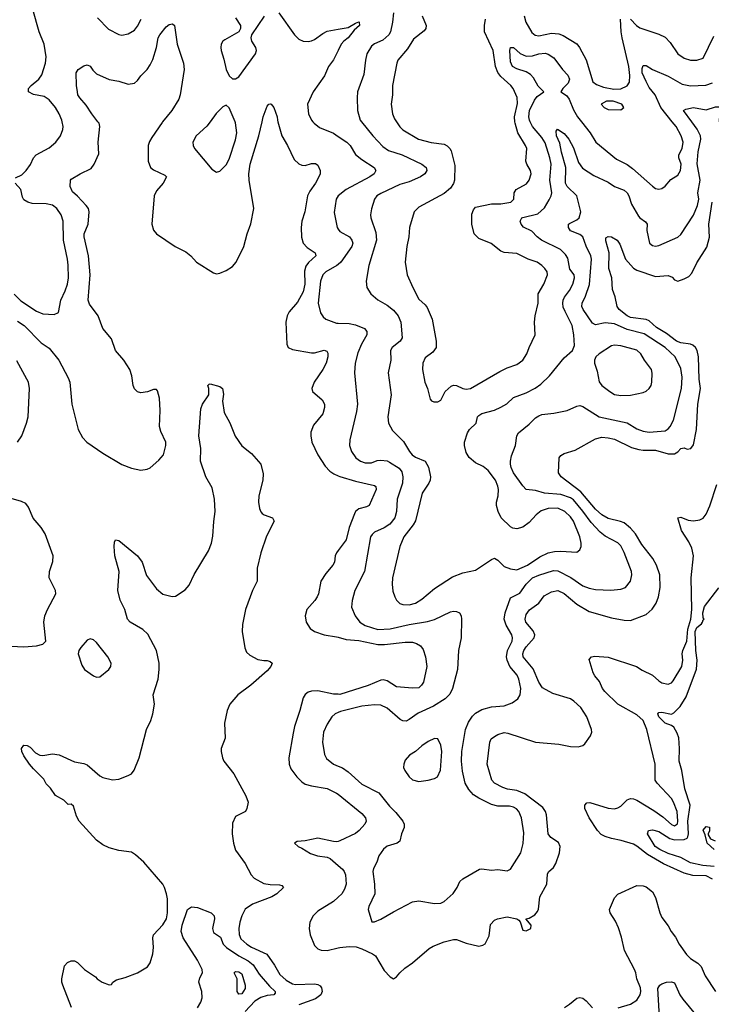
# Model space of a CAD drawing. Header units: inches. Extents: x 2001573 to 2220545, y 644482 to 846830.
# Tile 395 of 656: x 2077983 to 2082362, y 774410 to 780646. Entities that reach past the tile are written whole.
import ezdxf

# ---------------------------------------------------------------- set-up
doc = ezdxf.new("R2010")
doc.units = ezdxf.units.IN
doc.header["$MEASUREMENT"] = 0
for name, color, linetype in [('C0777', 7, 'Continuous'), ('C0778', 7, 'Continuous'), ('C0787', 7, 'Continuous'), ('C0788', 7, 'Continuous')]:
    doc.layers.add(name, color=color, linetype=linetype)

msp = doc.modelspace()

# ---------------------------------------------------------------- linework, layer by layer
at = {"layer": 'C0777', "color": 5}
for points, elevation in [([(2077956.6, 779643.4), (2077996.3, 779663.7), (2078025.1, 779690), (2078050.7, 779729.3), (2078069.7, 779770), (2078088.2, 779790), (2078170, 779834.7), (2078211.1, 779870), (2078240.5, 779910), (2078256.3, 779950), (2078257.4, 779970), (2078251.7, 780000)], 440), ([(2077970, 778736.5), (2078011.4, 778710), (2078118.5, 778598.5), (2078170, 778564.9), (2078231.4, 778490), (2078290, 778378.4), (2078300.2, 778350), (2078313, 778210), (2078353, 778050), (2078380.3, 778000.3), (2078408.9, 777970), (2078510, 777899.7), (2078630, 777829.2), (2078690, 777804.9), (2078750, 777793.7), (2078790, 777799.3), (2078810, 777807.3), (2078864.9, 777855.1), (2078893, 777890), (2078907.4, 777950), (2078907.6, 777970), (2078877.6, 778037.6), (2078868.9, 778070), (2078872.3, 778170), (2078868.6, 778248.6), (2078855.8, 778295.8), (2078850, 778303.7), (2078830, 778304.2), (2078791.9, 778288.1), (2078750, 778283.1), (2078729.2, 778289.2), (2078710, 778308), (2078701.6, 778330), (2078692.6, 778390), (2078681.3, 778430), (2078643.2, 778490), (2078590.7, 778550), (2078563.8, 778623.8), (2078510.5, 778690.5), (2078479.2, 778770), (2078425, 778845), (2078416.2, 778870), (2078429.4, 779030), (2078417.8, 779150), (2078391.2, 779270), (2078390.6, 779290), (2078415.8, 779350), (2078423.5, 779430), (2078419.3, 779450), (2078403.1, 779470), (2078350, 779527.6), (2078316.6, 779556.6), (2078303.6, 779590), (2078305.1, 779630), (2078310, 779636.3), (2078365.1, 779670), (2078435.6, 779704.4), (2078454.4, 779730), (2078484.2, 779795.8), (2078481, 779870), (2078489.8, 779969.8), (2078485.7, 779990), (2078478.1, 780000)], 420), ([(2078888.1, 780000), (2078884.4, 779995.6), (2078820, 779900), (2078805, 779875), (2078797.1, 779850), (2078797.1, 779750), (2078810.8, 779710.8), (2078830, 779694), (2078901.1, 779661.1), (2078912.2, 779650), (2078892.3, 779610), (2078850, 779562), (2078835, 779530), (2078818.9, 779350), (2078830, 779312.7), (2078850, 779290.3), (2078967.7, 779210), (2079035.3, 779175.3), (2079066, 779150), (2079102, 779110), (2079210, 779041.6), (2079230, 779037.1), (2079250, 779040.4), (2079290, 779058.4), (2079330, 779083.7), (2079352.9, 779110), (2079401.5, 779210), (2079423.4, 779290), (2079446.9, 779353.1), (2079466.7, 779450), (2079435.2, 779630), (2079434.6, 779670), (2079442.5, 779730), (2079496.3, 779910), (2079517.6, 780000)], 420), ([(2079189.6, 780000), (2079168.8, 779971.2), (2079100.7, 779910), (2079078.8, 779870), (2079080.7, 779850), (2079090.5, 779830), (2079199.8, 779699.8), (2079230, 779681), (2079250, 779686), (2079290, 779726.8), (2079310, 779762.8), (2079350, 779884.9), (2079357.5, 779930), (2079350, 779992.7), (2079346.9, 780000)], 440), ([(2079617.8, 780000), (2079643.5, 779910), (2079679.1, 779850), (2079720.2, 779760.2), (2079750, 779733), (2079770, 779723.8), (2079790, 779723), (2079830, 779735.5), (2079855.2, 779735.2), (2079870, 779724.7), (2079884.9, 779690), (2079886.4, 779670), (2079877, 779650), (2079855.5, 779610), (2079819.7, 779560.3), (2079805.3, 779530), (2079788.5, 779430), (2079769.5, 779370), (2079765.6, 779330), (2079768.4, 779268.4), (2079778.5, 779230), (2079802.7, 779202.7), (2079853.4, 779170), (2079857.4, 779150), (2079811.8, 779108.2), (2079794.7, 779085.3), (2079786.9, 779053.1), (2079789.3, 778970), (2079777.3, 778922.7), (2079742.9, 778857.1), (2079690, 778796.2), (2079676.6, 778770), (2079669, 778730), (2079675.3, 778590), (2079683.8, 778570), (2079710, 778557), (2079830, 778535.5), (2079850, 778536.2), (2079910, 778553.6), (2079927.5, 778547.5), (2079933.4, 778533.4), (2079933.9, 778510), (2079924, 778470), (2079903, 778430), (2079847.9, 778350), (2079833.4, 778310), (2079838, 778290), (2079898.1, 778238.1), (2079913.2, 778210), (2079914.2, 778190), (2079902.8, 778150), (2079842.9, 778077.1), (2079826.5, 778033.5), (2079825.6, 778010), (2079833.7, 777970), (2079870.2, 777890), (2079917.6, 777817.6), (2079947.1, 777787.1), (2079971.6, 777770), (2080000, 777757.9)], 420), ([(2079838.7, 780000), (2079847, 779990), (2079882.5, 779962.5), (2079970, 779926.4), (2080000, 779906.5)], 440), ([(2077947.2, 778907.2), (2077990, 778865.8), (2078090, 778799.1), (2078130, 778782.7), (2078200.5, 778779.5), (2078229.6, 778790.4), (2078243.5, 778870), (2078271.7, 778928.3), (2078286, 778970), (2078291.7, 779010), (2078290.5, 779090.5), (2078286.1, 779130), (2078260.2, 779250), (2078257.7, 779370), (2078245, 779410), (2078219.3, 779450), (2078190.4, 779470.4), (2078150, 779478.9), (2078062.6, 779482.6), (2078034.5, 779490), (2078010, 779505.7), (2078001.6, 779521.6), (2077991, 779570), (2077953.7, 779610)], 440), ([(2080000, 779530.3), (2079999.6, 779530), (2079986.9, 779510), (2079975.3, 779424.7), (2079992.7, 779330), (2080000, 779319.1)], 440), ([(2080000, 779096.4), (2079991, 779089), (2079922, 779050), (2079903.2, 779030), (2079888.3, 778990), (2079874, 778850), (2079888.6, 778788.6), (2079903.8, 778763.8), (2079921.3, 778750), (2079990, 778724.3), (2080000, 778724)], 440), ([(2077970, 777971), (2077997.3, 778010), (2078026.6, 778090), (2078035.8, 778130), (2078045.9, 778310), (2078038.4, 778350), (2078028.7, 778370), (2077964.6, 778484.6)], 420), ([(2078310.5, 774390), (2078255.2, 774530), (2078249, 774550), (2078249.1, 774570), (2078267.5, 774652.5), (2078286.2, 774673.8), (2078310, 774686), (2078330, 774685.5), (2078350, 774674.9), (2078394.4, 774630), (2078463.9, 774583.9), (2078474, 774570), (2078505.5, 774550), (2078550, 774534), (2078564, 774536), (2078573.2, 774550), (2078595.1, 774564.9), (2078650, 774579.6), (2078730, 774608.8), (2078792.5, 774647.5), (2078810, 774671.3), (2078825.1, 774730), (2078829.7, 774770.3), (2078827.1, 774830), (2078831.3, 774848.7), (2078890, 774913), (2078912.8, 774950), (2078918.2, 774990), (2078918, 775078), (2078913.3, 775110), (2078899.8, 775150), (2078890, 775171.1), (2078769.7, 775310), (2078716.6, 775356.6), (2078690, 775372.3), (2078610, 775383.7), (2078550, 775401.4), (2078510, 775418.8), (2078469, 775449), (2078359.2, 775570), (2078342.2, 775602.2), (2078323.7, 775663.7), (2078310, 775677.6), (2078290, 775676.2), (2078263.3, 775703.3), (2078210, 775731.3), (2078177.7, 775777.7), (2078150, 775806.9), (2078136, 775836), (2078070, 775900.5), (2078046, 775930), (2078010, 775982.7), (2077996.9, 776010), (2077993.6, 776030), (2078009.8, 776050.2), (2078030, 776048.4), (2078050, 776038), (2078083.4, 776003.4), (2078110, 775988.2), (2078130, 775985.3), (2078190, 775995.6), (2078234, 775990), (2078330, 775946), (2078390, 775935.6), (2078410, 775925.5), (2078490, 775856.9), (2078510, 775847.1), (2078570, 775832.4), (2078610, 775835.2), (2078670, 775858), (2078690.8, 775869.2), (2078707.9, 775892.1), (2078740.2, 775970), (2078786.9, 776150), (2078813.2, 776206.8), (2078825.4, 776250), (2078836.2, 776310), (2078829.2, 776370), (2078860.4, 776470), (2078866.9, 776530), (2078866, 776570), (2078849.4, 776650), (2078794.3, 776754.3), (2078763.6, 776783.6), (2078682.4, 776830), (2078665.6, 776850), (2078648, 776910), (2078618.3, 776970), (2078605.1, 777030), (2078613.3, 777150), (2078585.8, 777250), (2078580.5, 777310), (2078583.9, 777336.1), (2078590, 777350.7), (2078610, 777346.8), (2078730, 777250.3), (2078758, 777210), (2078785.3, 777125.3), (2078850, 777040.8), (2078890, 777008.4), (2078948.4, 776991.6), (2078970, 776994), (2079030, 777034.7), (2079056.2, 777063.8), (2079087.5, 777132.5), (2079179, 777281), (2079197.4, 777330), (2079206, 777374), (2079211.6, 777468.4), (2079220.6, 777530), (2079216.7, 777610), (2079201, 777681), (2079162.1, 777750), (2079127.2, 777850), (2079129.2, 777929.2), (2079117.4, 778010), (2079130, 778182), (2079139.6, 778210), (2079180.9, 778270), (2079180.9, 778310), (2079175.3, 778330), (2079182.7, 778337.3), (2079190, 778338.8), (2079250, 778322), (2079266.8, 778310), (2079273.4, 778273.4), (2079268.2, 778230), (2079277.3, 778157.3), (2079313.4, 778093.4), (2079348.2, 778008.2), (2079390, 777947.7), (2079450, 777898.4), (2079510.2, 777830), (2079525.3, 777770), (2079521.7, 777730), (2079496.5, 777630), (2079495.6, 777590), (2079502, 777550), (2079509.5, 777529.5), (2079518.8, 777518.8), (2079530.2, 777510.2), (2079583, 777490), (2079594.4, 777470), (2079545.1, 777374.9), (2079510.2, 777270), (2079487.5, 777172.5), (2079486.2, 777090), (2079457.3, 777030), (2079413.7, 776910), (2079394.4, 776814.4), (2079391.7, 776771.7), (2079407.7, 776667.7), (2079419.4, 776639.4), (2079441.2, 776621.2), (2079490, 776593.2), (2079530, 776586.2), (2079550, 776587.6), (2079570, 776581.3), (2079581.3, 776570), (2079573.1, 776550), (2079550, 776522.6), (2079446.7, 776430), (2079364, 776370), (2079313.8, 776310), (2079297.3, 776270), (2079280.7, 776190), (2079284.9, 776095.1), (2079259.5, 776030), (2079258.7, 776010), (2079267, 775970), (2079276.4, 775950), (2079338.3, 775870), (2079414.9, 775730), (2079430.3, 775690), (2079422, 775650), (2079412.2, 775630), (2079350, 775599.6), (2079330, 775557.2), (2079328.7, 775490), (2079337.1, 775430), (2079350, 775385.3), (2079410, 775302.3), (2079448.1, 775230), (2079468.2, 775208.2), (2079530, 775174.6), (2079570, 775167.5), (2079627.3, 775167.3), (2079642.9, 775162.9), (2079653.7, 775150), (2079611, 775110), (2079580.7, 775090), (2079456.9, 775043.1), (2079410, 775012), (2079389, 774971), (2079376.4, 774930), (2079370.6, 774890), (2079372.1, 774852.1), (2079384.4, 774824.4), (2079422, 774790), (2079450, 774772.5), (2079547.1, 774727.1), (2079596.7, 774656.7), (2079630, 774598), (2079670, 774561.5), (2079710, 774540.1), (2079730, 774535.7), (2079850, 774538.9), (2079870, 774534.8), (2079886.2, 774526.2), (2079894.7, 774514.7), (2079899.1, 774490), (2079889.2, 774470), (2079855.7, 774444.3), (2079750, 774407.2)], 380), ([(2077930, 776678.7), (2078010, 776673.7), (2078090, 776679.1), (2078128.7, 776690), (2078148.7, 776710), (2078136.3, 776830), (2078142.6, 776870), (2078158.3, 776910), (2078211.6, 777010), (2078209.6, 777030), (2078169.8, 777110), (2078172, 777150), (2078193.6, 777213.6), (2078195.1, 777250), (2078144.1, 777390), (2078118.5, 777430), (2078068.8, 777488.8), (2078038.5, 777558.5), (2078021.1, 777581.1), (2077995.2, 777595.2), (2077930, 777613.6)], 420), ([(2080000, 777284.4), (2079989.2, 777270), (2079981.2, 777250), (2079976.1, 777210), (2079966.3, 777190), (2079920.8, 777139.2), (2079890.2, 777090), (2079875, 777010), (2079867.1, 776990), (2079852.7, 776967.3), (2079801.3, 776910), (2079791.3, 776870), (2079797.3, 776830), (2079821.7, 776790), (2079850.5, 776770), (2079910.6, 776750), (2079990, 776737.5), (2080000, 776734.8)], 420), ([(2080000, 776373), (2079970, 776373.6), (2079870, 776395), (2079830, 776392.7), (2079810, 776385.8), (2079790, 776372.1), (2079777.2, 776350), (2079756.3, 776270), (2079722.2, 776170), (2079713.7, 776126.3), (2079688.1, 775970), (2079689.2, 775930), (2079700.6, 775900.6), (2079738.2, 775850), (2079770, 775818.4), (2079790, 775805), (2079830, 775792.8), (2079930, 775776.8), (2079990, 775747.8), (2080000, 775739.7)], 420), ([(2080000, 776258.1), (2079981.3, 776250), (2079960.3, 776230), (2079930, 776183.7), (2079907.3, 776132.7), (2079900.8, 776070), (2079912.4, 775992.4), (2079926.6, 775966.6), (2079970, 775931.4), (2080000, 775918.4)], 440), ([(2080000, 775441.7), (2079990, 775439), (2079970, 775439.8), (2079870, 775461.2), (2079790, 775445.1), (2079739.8, 775440.2), (2079724, 775430), (2079746, 775410), (2079770, 775399.5), (2079824.2, 775364.2), (2079869.6, 775349.6), (2079930, 775342.3), (2079950, 775332.9), (2080000, 775289.1)], 420), ([(2080000, 775088.7), (2079970, 775061), (2079870, 774999.8), (2079841.8, 774970), (2079821.2, 774930), (2079815.2, 774890), (2079823.2, 774850), (2079850, 774783), (2079870, 774760.2), (2079891.8, 774751.8), (2079930, 774750.1), (2080000, 774766.7)], 420), ([(2079110, 774387.1), (2079130, 774423.1), (2079138, 774450), (2079135.8, 774490), (2079117.7, 774550), (2079123.1, 774576.9), (2079140.5, 774610), (2079138, 774630), (2079109.9, 774690), (2079017.6, 774830), (2079006.1, 774870), (2079011.7, 774910), (2079046.6, 775010), (2079070, 775027.3), (2079110, 775023.5), (2079195.6, 774990), (2079214.6, 774970), (2079216.9, 774950), (2079203.5, 774890), (2079210, 774864.7), (2079254.1, 774834.1), (2079271.3, 774790), (2079291.6, 774770), (2079370, 774716), (2079430, 774685), (2079460.7, 774660.7), (2079500.2, 774600.2), (2079564.6, 774524.6), (2079601.7, 774490), (2079599.9, 774480.1), (2079591.3, 774470), (2079550, 774464.7), (2079510, 774452.3), (2079471.8, 774430), (2079410, 774364.2)], 360)]:
    msp.add_lwpolyline(points, dxfattribs=dict(at, elevation=elevation))
for points, elevation in [([(2078430, 776724.8), (2078410, 776715.8), (2078370.3, 776670), (2078357.1, 776650), (2078353, 776630), (2078377.3, 776557.3), (2078393.4, 776530), (2078450.3, 776490.3), (2078470, 776482), (2078490, 776483), (2078548.3, 776530), (2078559.3, 776550), (2078561.8, 776570), (2078540.3, 776610), (2078470, 776700.9), (2078450, 776718.2)], 420), ([(2079370, 774474), (2079361, 774490), (2079360.5, 774570), (2079341.2, 774610), (2079350, 774617.3), (2079370, 774614.9), (2079390, 774602.8), (2079410, 774530.8), (2079411, 774510), (2079390, 774475.1)], 340)]:
    msp.add_lwpolyline(points, close=True, dxfattribs=dict(at, elevation=elevation))
at = {"layer": 'C0778', "color": 5}
for points, elevation in [([(2078251.7, 780000), (2078249.8, 780010), (2078234, 780050), (2078209.1, 780090), (2078170, 780139), (2078138.6, 780158.6), (2078070, 780172.7), (2078038.7, 780190), (2078039.1, 780210), (2078056.4, 780230), (2078105.3, 780270), (2078123.3, 780296.7), (2078147.5, 780370), (2078151.6, 780410), (2078138.4, 780490), (2078106.6, 780570), (2078066, 780710)], 440), ([(2079350, 780658), (2079380.5, 780610), (2079382, 780590), (2079371, 780570), (2079281.6, 780518.4), (2079270, 780509.4), (2079258.7, 780490), (2079255.8, 780470), (2079259.5, 780450), (2079276.7, 780396.7), (2079290, 780331.3), (2079310, 780291), (2079330, 780271), (2079350, 780270.8), (2079370, 780284), (2079476.9, 780430), (2079483.6, 780450), (2079477.6, 780470), (2079454, 780510), (2079449.3, 780530.7), (2079452.7, 780550), (2079532.4, 780667.6)], 440), ([(2079623.6, 780690), (2079724, 780550), (2079750, 780522.4), (2079778.8, 780510), (2079810, 780506.8), (2079830, 780511), (2079850, 780519.8), (2079901.8, 780558.2), (2079930, 780573.5), (2080000, 780586)], 440), ([(2078478.1, 780000), (2078439.8, 780050), (2078404.9, 780104.9), (2078362.9, 780150), (2078351.6, 780170), (2078348.1, 780188.1), (2078342.4, 780230), (2078341.3, 780310), (2078353, 780330), (2078390, 780354.4), (2078410, 780359.7), (2078430, 780351.5), (2078446.2, 780326.2), (2078470, 780302.3), (2078550, 780267.7), (2078610, 780256.9), (2078670, 780237), (2078710, 780243.7), (2078730, 780260.5), (2078749.8, 780290.2), (2078790, 780330.3), (2078810, 780359.3), (2078825.6, 780394.4), (2078848.3, 780470), (2078860.3, 780530), (2078870, 780550.3), (2078910, 780601.6), (2078930, 780615.5), (2078950, 780619.1), (2078962.8, 780610), (2078980.3, 780490), (2079021.3, 780370), (2079024.9, 780330), (2078999.1, 780170), (2078990, 780142), (2078945.7, 780070), (2078888.1, 780000)], 420), ([(2078476.7, 780656.7), (2078545.3, 780585.3), (2078610, 780552.4), (2078630, 780548.5), (2078670, 780557.1), (2078710, 780580.4), (2078730, 780606), (2078752.1, 780650)], 440), ([(2080000, 780451.5), (2079969.2, 780390.8), (2079938.4, 780350), (2079912.2, 780290), (2079840.9, 780190), (2079805.2, 780110), (2079811.8, 780050), (2079830.2, 780010.2), (2079838.7, 780000)], 440), ([(2079346.9, 780000), (2079310, 780088.7), (2079290, 780104), (2079270, 780093.2), (2079227.5, 780052.5), (2079189.6, 780000)], 440), ([(2079517.6, 780000), (2079524.7, 780030), (2079550, 780098.8), (2079561.2, 780110), (2079570, 780113.7), (2079576.3, 780110), (2079592.9, 780090), (2079613.1, 780030), (2079614.9, 780010), (2079617.8, 780000)], 420)]:
    msp.add_lwpolyline(points, dxfattribs=dict(at, elevation=elevation))
at = {"layer": 'C0787', "color": 5}
for points, elevation in [([(2080000, 775918.4), (2080026.7, 775906.7), (2080062.7, 775882.7), (2080150, 775804.9), (2080256.5, 775750), (2080324.8, 775664.8), (2080365.5, 775625.5), (2080408.9, 775570), (2080417.7, 775550), (2080417.7, 775530), (2080400.2, 775490), (2080390, 775443.7), (2080374, 775430), (2080310, 775412.1), (2080287.7, 775392.3), (2080257.4, 775350), (2080244.2, 775310), (2080224.2, 775270), (2080219.6, 775250), (2080230.3, 775169.7), (2080232.2, 775110), (2080193.4, 775030), (2080190.6, 775010), (2080212, 774932), (2080230, 774931.3), (2080270, 774948), (2080350, 774996.3), (2080470, 775059.5), (2080510, 775065.7), (2080610, 775048.7), (2080650, 775050.4), (2080670, 775060.5), (2080728, 775112), (2080752.6, 775150), (2080770, 775187.7), (2080790, 775203.8), (2080894.8, 775265.2), (2080910, 775267.7), (2080970, 775259.1), (2081010, 775262.8), (2081070, 775254), (2081090, 775266), (2081155.6, 775370), (2081171.1, 775428.9), (2081174.9, 775494.9), (2081161.1, 775590), (2081144, 775630), (2081128, 775648), (2081110, 775658.2), (2081083.6, 775663.6), (2081010, 775665.2), (2080970, 775676.1), (2080890, 775714.9), (2080857.4, 775737.4), (2080826.8, 775770), (2080803.8, 775810), (2080786.9, 775886.9), (2080781.5, 775950), (2080783.1, 776010), (2080805.2, 776150), (2080824, 776196), (2080850, 776234), (2080870, 776254), (2080910, 776277.2), (2080970, 776293.4), (2081050, 776299.7), (2081101.8, 776318.2), (2081136.5, 776343.5), (2081152.3, 776370), (2081156.8, 776410), (2081144.6, 776470), (2081133.6, 776493.6), (2081086.5, 776550), (2081069.1, 776589.1), (2081065.7, 776610), (2081072.3, 776650), (2081100.9, 776710), (2081104.1, 776730), (2081099.5, 776750), (2081063.1, 776810), (2081051.8, 776850), (2081058, 776890), (2081090, 776985.2), (2081150, 777013.2), (2081189.4, 777070.6), (2081230, 777110.6), (2081270, 777128.6), (2081362.6, 777157.4), (2081390, 777154.9), (2081472.8, 777112.8), (2081550, 777059.8), (2081590, 777045.4), (2081630, 777037.5), (2081726.5, 777033.5), (2081790, 777038.9), (2081819.5, 777050), (2081851.3, 777090), (2081858.9, 777130), (2081856.4, 777150), (2081810, 777271.8), (2081790, 777312.8), (2081770, 777333.1), (2081690, 777373.7), (2081659.5, 777399.5), (2081601.3, 777461.3), (2081550, 777532.1), (2081490, 777604), (2081470, 777618.1), (2081410, 777637.6), (2081306.3, 777646.3), (2081250, 777665), (2081190.9, 777670.9), (2081170, 777693.3), (2081110, 777776.4), (2081094.6, 777810), (2081090.7, 777830), (2081089.9, 777850.1), (2081097.1, 777882.9), (2081123.1, 777950), (2081131.2, 778010), (2081141.3, 778030), (2081210, 778084.9), (2081250, 778124.9), (2081270, 778137.6), (2081290, 778144.9), (2081365.8, 778154.2), (2081450, 778171.4), (2081510, 778198.3), (2081530, 778202.7), (2081550, 778196.9), (2081651.4, 778131.4), (2081830, 778093.6), (2081890, 778054.5), (2081930, 778039.7), (2081970, 778033.8), (2082070, 778042.8), (2082090, 778054.6), (2082102.7, 778070), (2082123.2, 778110), (2082174, 778310), (2082178.4, 778381.6), (2082170, 778436.3), (2082134.5, 778510), (2082071.2, 778570), (2081937, 778657), (2081830, 778684.6), (2081750, 778719), (2081690, 778726.1), (2081630, 778713.2), (2081610, 778724.2), (2081550.7, 778810), (2081542.6, 778830), (2081543.7, 778850), (2081565.7, 778894.3), (2081590.3, 778969.7), (2081604.4, 779130), (2081599.8, 779150), (2081570, 779212.3), (2081548.7, 779270), (2081530, 779285.5), (2081470, 779308.7), (2081458.3, 779330), (2081458.7, 779350), (2081464.1, 779355.9), (2081510, 779378.3), (2081524.7, 779390), (2081536.4, 779430), (2081510.7, 779530), (2081450, 779588.4), (2081439.3, 779610), (2081440.4, 779710), (2081413.1, 779806.9), (2081403.2, 779863.2), (2081382.2, 779910), (2081380.1, 779939.9), (2081387.6, 779952.4), (2081430, 779924.6), (2081459.7, 779890), (2081490, 779833.7), (2081522.2, 779742.2), (2081546.4, 779706.4), (2081619.4, 779659.4), (2081710, 779617.4), (2081750, 779589.2), (2081810, 779566.5), (2081830, 779548.7), (2081840.7, 779530), (2081857.9, 779477.9), (2081902.1, 779402.1), (2081910.3, 779390), (2081945.4, 779365.4), (2081956.4, 779350), (2081955.2, 779310), (2081971.3, 779231.3), (2081990, 779215.3), (2082010, 779212), (2082030, 779215.8), (2082150, 779268.4), (2082170, 779285.5), (2082250, 779408.9), (2082275.9, 779470), (2082282.7, 779510), (2082277.7, 779550), (2082292.4, 779630), (2082272.9, 779732.9), (2082279.4, 779810), (2082296.4, 779890), (2082295, 779910), (2082273, 779953), (2082238.4, 780000)], 440), ([(2080146.6, 780000), (2080219.7, 779910), (2080282.9, 779842.9), (2080317.5, 779817.5), (2080405.3, 779790), (2080530.4, 779730), (2080557.7, 779710), (2080561.5, 779690), (2080547.9, 779670), (2080521.5, 779650), (2080450, 779619.9), (2080390, 779601.5), (2080270, 779545.8), (2080244.6, 779530), (2080229.1, 779510), (2080210, 779449), (2080204.4, 779410), (2080206.7, 779390), (2080237.3, 779297.3), (2080242.7, 779250), (2080193.4, 779090), (2080176.5, 778990), (2080181.3, 778950), (2080206.7, 778910), (2080250, 778871.6), (2080310, 778837.3), (2080350, 778806.3), (2080380.2, 778770), (2080396.9, 778730), (2080404, 778630), (2080391.8, 778610), (2080341.1, 778570), (2080331.7, 778550), (2080333.1, 778490), (2080316.1, 778410), (2080336.1, 778270), (2080315.2, 778130), (2080318.3, 778090), (2080344.6, 778044.6), (2080414.3, 777974.3), (2080451.9, 777910), (2080469.3, 777890), (2080490, 777875.8), (2080550.2, 777850), (2080570.8, 777810.8), (2080584.2, 777750), (2080582.2, 777730), (2080573.6, 777710), (2080532.6, 777647.4), (2080488.8, 777471.2), (2080474.3, 777445.7), (2080415.5, 777370), (2080390.2, 777310), (2080344.7, 777110), (2080341.5, 777070), (2080346.4, 777026.4), (2080357.6, 776990), (2080369.1, 776969.1), (2080390, 776948.7), (2080410, 776941.7), (2080450, 776939.7), (2080490, 776950.2), (2080530, 776974.7), (2080610, 777043.9), (2080722.9, 777117.1), (2080790, 777142.3), (2080870, 777159.5), (2080970, 777227.3), (2080990, 777234.8), (2081010, 777222.8), (2081050, 777183.1), (2081090, 777167.2), (2081130, 777161.7), (2081197.7, 777190), (2081277, 777243), (2081330, 777268.6), (2081370, 777277.8), (2081410, 777280.7), (2081510, 777272.7), (2081530, 777287.7), (2081538.3, 777310), (2081539.2, 777330), (2081530.7, 777370), (2081489.1, 777470), (2081470, 777497.4), (2081435.1, 777530), (2081390, 777551.3), (2081330, 777550.6), (2081284.7, 777535.3), (2081254, 777510), (2081210, 777460.5), (2081170, 777431.5), (2081130, 777421.6), (2081105.1, 777425.1), (2081090, 777433.2), (2081030.9, 777490.9), (2081011.8, 777531.8), (2081002.3, 777570), (2081002.3, 777590), (2081012.8, 777630), (2081014.6, 777670), (2081011.3, 777691.3), (2080995.1, 777730), (2080950, 777791.1), (2080916.8, 777816.8), (2080870, 777839.8), (2080830, 777874), (2080810, 777905.6), (2080798.6, 777950), (2080799, 777970), (2080818.2, 778030), (2080831.1, 778050), (2080874, 778090), (2080882.4, 778130), (2080890, 778138.4), (2080910, 778152.2), (2080990, 778173.8), (2081030, 778191.1), (2081067.2, 778212.8), (2081110, 778252.7), (2081190, 778283.5), (2081246.9, 778313.1), (2081282.3, 778337.7), (2081338.3, 778390), (2081430, 778504), (2081484.5, 778550), (2081496.8, 778583.2), (2081493, 778650), (2081480.6, 778710), (2081436.7, 778796.7), (2081425.1, 778825.1), (2081421.5, 778850), (2081423.9, 778870), (2081432.3, 778887.7), (2081465, 778930), (2081485.9, 778970), (2081496.8, 779010), (2081494.5, 779030), (2081466.7, 779066.7), (2081454.5, 779134.5), (2081439.3, 779159.3), (2081406.6, 779190), (2081286.6, 779250), (2081260.5, 779270), (2081226.7, 779306.7), (2081172.9, 779332.9), (2081158.9, 779350), (2081152.8, 779370), (2081162.4, 779390), (2081170, 779394), (2081263.5, 779416.5), (2081306.4, 779453.6), (2081335.9, 779504.1), (2081349.1, 779530.9), (2081352.9, 779550), (2081340.7, 779630), (2081347.8, 779730), (2081340.4, 779770), (2081310, 779866.4), (2081290, 779899.8), (2081229.9, 779970), (2081215.9, 780000)], 460), ([(2080368.5, 780000), (2080390, 779966.7), (2080409.3, 779949.3), (2080508.4, 779890), (2080588.8, 779868.8), (2080670, 779857.1), (2080690, 779847.9), (2080706.9, 779830), (2080714.4, 779814.4), (2080737.7, 779722.3), (2080736.8, 779630), (2080730, 779607.8), (2080710, 779578.3), (2080670, 779545.4), (2080510, 779457.6), (2080480.4, 779430), (2080451.6, 779330), (2080447.7, 779270), (2080434.6, 779210), (2080423.1, 779110), (2080436, 779030), (2080471.7, 778950), (2080510, 778874.9), (2080550, 778840.9), (2080563.4, 778823.4), (2080594, 778750), (2080619.6, 778610), (2080619.5, 778570), (2080598.9, 778541.1), (2080550, 778504.5), (2080535.2, 778470), (2080532.9, 778430), (2080549, 778350), (2080564.9, 778310), (2080583, 778243), (2080590, 778231.3), (2080605.4, 778225.4), (2080630, 778226), (2080650, 778236), (2080677.2, 778290), (2080715.6, 778324.4), (2080730, 778330.6), (2080750, 778328.2), (2080789.2, 778309.2), (2080810, 778304.9), (2080837.2, 778310), (2081022.6, 778417.4), (2081070, 778441.2), (2081130, 778462.3), (2081170, 778490.4), (2081195.4, 778530), (2081208.5, 778570), (2081247.3, 778650), (2081243.8, 778730), (2081247.8, 778770), (2081265.2, 778850), (2081266.6, 778910), (2081301.8, 778970), (2081325.3, 779030), (2081322.3, 779050), (2081308.3, 779070), (2081289.7, 779090), (2081259.7, 779110), (2081202.4, 779130), (2081130, 779166.1), (2081051.8, 779171.8), (2081030, 779178.9), (2080969.3, 779229.3), (2080890, 779260.6), (2080861.6, 779290), (2080845.2, 779350), (2080846.5, 779413.5), (2080857.6, 779442.4), (2080870, 779458.8), (2080970, 779479), (2081030, 779479.4), (2081092.3, 779490), (2081111.6, 779510), (2081114.8, 779550), (2081126, 779570), (2081192.9, 779607.1), (2081210, 779630.3), (2081222.7, 779670), (2081217.5, 779690), (2081193.8, 779730), (2081188.2, 779750), (2081194.6, 779830), (2081186.8, 779850), (2081137.3, 779930), (2081120.1, 779990), (2081119.3, 780000)], 480), ([(2081540.1, 780000), (2081596, 779930), (2081631.3, 779870), (2081762.9, 779762.9), (2081830, 779728.5), (2081864.3, 779704.3), (2081990, 779591.5), (2082010, 779577.4), (2082030, 779573.4), (2082050, 779577), (2082070, 779592), (2082106.1, 779633.9), (2082150, 779661.1), (2082167.7, 779690), (2082171.5, 779730), (2082156.4, 779770), (2082156.4, 779790), (2082178.8, 779830), (2082183.9, 779870), (2082172.1, 779910), (2082139.5, 779970), (2082115.4, 780000)], 460), ([(2080000, 779906.5), (2080054.9, 779870), (2080075, 779850), (2080110, 779791.4), (2080150, 779759.7), (2080227.2, 779710), (2080238, 779690), (2080227.9, 779670), (2080200.2, 779650), (2080051.4, 779570), (2080000, 779530.3)], 440), ([(2080000, 774766.7), (2080010, 774769.1), (2080070, 774774.8), (2080112.8, 774772.8), (2080150, 774761.8), (2080216.5, 774730), (2080236.1, 774716.1), (2080290, 774624), (2080330, 774583.7), (2080350, 774570.5), (2080370, 774582.8), (2080389.7, 774610), (2080420.9, 774639.1), (2080470, 774672.6), (2080576.5, 774763.5), (2080601.7, 774778.3), (2080670, 774805), (2080730, 774821), (2080750, 774820.6), (2080810, 774796.9), (2080890, 774778), (2080916.6, 774783.4), (2080930, 774792.7), (2080956.3, 774843.7), (2080964.2, 774915.8), (2080990, 774941.6), (2081009, 774950), (2081070, 774963.8), (2081132, 774950), (2081143.5, 774943.5), (2081151.1, 774931.1), (2081170, 774878.8), (2081190, 774874.8), (2081219, 774890), (2081222, 774910), (2081188, 774950), (2081210, 774954.9), (2081244.2, 774975.8), (2081262.6, 774997.4), (2081268.3, 775011.7), (2081277.6, 775090), (2081320.2, 775170), (2081325.8, 775234.2), (2081331.7, 775248.3), (2081362.9, 775277.1), (2081378.6, 775301.4), (2081400.8, 775370), (2081406.2, 775410), (2081395.3, 775435.3), (2081346.1, 775466.1), (2081330, 775489.7), (2081318.5, 775610), (2081311.6, 775631.6), (2081295.4, 775655.4), (2081182.4, 775742.4), (2081130, 775763.5), (2081072.2, 775772.2), (2081042.2, 775782.2), (2080989.3, 775809.3), (2080972.1, 775830), (2080943.5, 775930), (2080959.7, 776070), (2080968.9, 776091.1), (2080990, 776106.7), (2081010, 776118), (2081050, 776130.2), (2081073.4, 776126.6), (2081250.1, 776070.1), (2081397.7, 776057.7), (2081470, 776042), (2081518.9, 776041.1), (2081550, 776048.5), (2081561.5, 776058.5), (2081598, 776110), (2081606, 776134), (2081604.5, 776150), (2081574.8, 776230), (2081535.3, 776290), (2081492.1, 776330), (2081470, 776343.5), (2081358.2, 776378.2), (2081294.6, 776414.6), (2081269.3, 776449.3), (2081235.3, 776535.3), (2081172, 776610), (2081169.9, 776630), (2081176.4, 776650), (2081190, 776674.3), (2081241.5, 776730), (2081245, 776750), (2081234.7, 776774.7), (2081187, 776830), (2081183.5, 776850), (2081190, 776878), (2081212.2, 776907.8), (2081269.8, 776950), (2081303.8, 776996.2), (2081350, 777021.7), (2081390, 777030.9), (2081430, 777011), (2081510, 776944.7), (2081590, 776898.3), (2081730, 776856.6), (2081810, 776842), (2081850, 776840.2), (2081950, 776879.2), (2081987, 776913), (2082013.2, 776950), (2082027.4, 776990), (2082038.4, 777050), (2082036.1, 777130), (2082015, 777190), (2081992.5, 777232.5), (2081922.2, 777322.2), (2081882.7, 777390), (2081850, 777426.4), (2081810, 777458.6), (2081788.1, 777468.1), (2081710, 777486.9), (2081670, 777510.5), (2081630, 777546.2), (2081535.3, 777655.3), (2081411, 777751), (2081395, 777775), (2081398.5, 777870), (2081410, 777885.3), (2081430, 777897.7), (2081501, 777919), (2081630, 777990.3), (2081670, 778001.1), (2081710, 777998.4), (2081750, 777988.6), (2081856.9, 777936.9), (2081902.7, 777922.7), (2081930, 777918.8), (2082010, 777919.3), (2082090, 777896.4), (2082130, 777895.5), (2082151, 777909), (2082170, 777929.1), (2082190, 777933.4), (2082210, 777926), (2082233.7, 777930), (2082250, 777953.4), (2082268.2, 778050), (2082277.3, 778210), (2082293.9, 778310), (2082286.1, 778370), (2082282, 778510), (2082273.5, 778550), (2082261.4, 778570), (2082244.5, 778584.5), (2082230, 778590.4), (2082170, 778598.7), (2082141.6, 778610), (2082077.9, 778657.9), (2082015.7, 778695.7), (2081970, 778738.5), (2081950, 778746.9), (2081850, 778760.7), (2081828.7, 778770), (2081779.3, 778810), (2081765.8, 778830), (2081753.5, 778890), (2081737.3, 778937.3), (2081731.6, 779010), (2081714.6, 779070), (2081715.3, 779170), (2081694.4, 779245.6), (2081695.5, 779264.5), (2081710, 779273.7), (2081730, 779271), (2081766.3, 779250), (2081784, 779224), (2081818.9, 779130), (2081870, 779072.5), (2081890, 779059.9), (2082010, 779019.7), (2082090, 779025.7), (2082114.2, 779014.2), (2082130, 778997.6), (2082150, 778990.4), (2082190, 779003.6), (2082219.6, 779020.4), (2082238.8, 779041.2), (2082270, 779105.5), (2082333.8, 779206.2), (2082351.5, 779268.5), (2082347.6, 779350), (2082367.1, 779490)], 420), ([(2080000, 779319.1), (2080010, 779304.2), (2080070.7, 779270.7), (2080087.2, 779250), (2080091.7, 779230), (2080085.2, 779210), (2080016.5, 779110), (2080000, 779096.4)], 440), ([(2080000, 778724), (2080070, 778721.4), (2080110, 778714.2), (2080165.7, 778690), (2080180.8, 778670), (2080180.2, 778650), (2080146.4, 778590), (2080123.8, 778536.2), (2080107.2, 778470), (2080103.2, 778410), (2080121.1, 778210), (2080115.4, 778164.6), (2080074.3, 777985.7), (2080072.4, 777950), (2080083.2, 777910), (2080111.8, 777870), (2080140.4, 777850), (2080170, 777838.2), (2080210, 777839.7), (2080246.5, 777853.5), (2080270, 777857.1), (2080310, 777850.9), (2080324.3, 777844.3), (2080386.1, 777806.1), (2080402, 777782), (2080410.1, 777750), (2080406.1, 777710), (2080373.1, 777610), (2080368.9, 777530), (2080357.5, 777490), (2080326, 777450), (2080290, 777426.7), (2080230, 777399.4), (2080214.3, 777385.7), (2080205.2, 777370), (2080166.5, 777150), (2080104.9, 777030), (2080087.3, 776967.3), (2080084.5, 776924.5), (2080106.3, 776870), (2080137.7, 776830), (2080170, 776808.1), (2080250, 776783.8), (2080330, 776786.8), (2080450, 776815.2), (2080565.9, 776834.1), (2080610, 776846.5), (2080710, 776895.6), (2080730, 776898.7), (2080750, 776898.4), (2080768.7, 776888.7), (2080778, 776870), (2080780.2, 776850), (2080779.6, 776730), (2080762.6, 776650), (2080756.3, 776530), (2080724.7, 776410), (2080706.4, 776373.6), (2080676.5, 776343.5), (2080602.7, 776297.3), (2080505.4, 776254.6), (2080450, 776213.2), (2080430, 776203.7), (2080410, 776204.1), (2080393.2, 776213.2), (2080310, 776285), (2080270, 776303.7), (2080230, 776305.5), (2080150, 776298.2), (2080015.3, 776264.7), (2080000, 776258.1)], 440), ([(2080000, 777757.9), (2080010, 777753.6), (2080110, 777722.8), (2080230, 777696.1), (2080238, 777690), (2080240.2, 777670), (2080195.6, 777570), (2080179.1, 777560.9), (2080130, 777547.3), (2080110.2, 777530), (2080103, 777517), (2080070.2, 777430.2), (2080049.5, 777350.5), (2080000, 777284.4)], 420), ([(2082370, 775202.5), (2082330, 775222.4), (2082245.5, 775225.5), (2082190, 775239.3), (2082059.7, 775299.7), (2081958.5, 775358.5), (2081891.3, 775411.3), (2081870, 775422.9), (2081791.9, 775448.1), (2081730, 775459.5), (2081690, 775472.2), (2081666, 775486), (2081641.9, 775510), (2081589.1, 775590), (2081562.3, 775650), (2081561.3, 775670), (2081573.4, 775686.6), (2081593.1, 775686.9), (2081710, 775652.3), (2081750, 775648.7), (2081770, 775653.4), (2081790, 775664.5), (2081830, 775704.9), (2081850, 775712.9), (2081870, 775711), (2081890, 775702), (2081997.7, 775637.7), (2082056.3, 775596.3), (2082110, 775549), (2082130, 775540.9), (2082136.6, 775543.4), (2082148, 775552), (2082150.8, 775569.2), (2082145.7, 775630), (2082123.7, 775690), (2082110, 775712.9), (2082019.2, 775810), (2082007.4, 775830), (2082006.6, 775930), (2081953.6, 776150), (2081930, 776207.8), (2081890, 776242.1), (2081769.8, 776310), (2081688.3, 776390), (2081673.5, 776410), (2081654.3, 776454.3), (2081624.8, 776490), (2081614.5, 776510), (2081590, 776594), (2081603.7, 776610), (2081625.9, 776614.1), (2081710, 776608.1), (2081888.2, 776550), (2081925.5, 776525.5), (2081990, 776493.7), (2082030, 776457.4), (2082050, 776446), (2082090, 776438), (2082110, 776446.5), (2082120.9, 776459.1), (2082174.9, 776550), (2082183, 776590), (2082178.7, 776630), (2082181.6, 776650), (2082208.3, 776710), (2082214.3, 776785.7), (2082233.7, 776850), (2082238.9, 776910), (2082235.3, 777110), (2082248.7, 777250), (2082239.6, 777299.6), (2082219.6, 777339.6), (2082174.4, 777410), (2082149.8, 777490.2), (2082170, 777495.5), (2082216.7, 777476.7), (2082250, 777472.1), (2082290, 777478.8), (2082310, 777487.8), (2082330, 777514.9), (2082353.4, 777566.6), (2082397.3, 777702.7)], 380), ([(2082381.5, 775281.5), (2082307.9, 775287.9), (2082230, 775305.2), (2082170, 775339.3), (2082090, 775365.4), (2082035.8, 775390), (2082007.7, 775410), (2081957.4, 775490), (2081965.1, 775510), (2081990, 775515.4), (2082030, 775504.8), (2082100.4, 775460.4), (2082130, 775451.2), (2082190, 775453.6), (2082210, 775461.6), (2082214.6, 775470), (2082217.7, 775490), (2082213.1, 775570), (2082228, 775670), (2082194, 775774), (2082175.3, 775890), (2082158.4, 775950), (2082161.9, 776030), (2082157.4, 776097.4), (2082146.7, 776126.7), (2082124.2, 776164.2), (2082110, 776176.2), (2082069.8, 776190), (2082031.2, 776230), (2082023, 776250), (2082030, 776258.4), (2082050, 776260.2), (2082110, 776248), (2082124.4, 776255.6), (2082164.6, 776295.4), (2082202.8, 776357.2), (2082268.3, 776531.7), (2082272.5, 776590), (2082264.7, 776650), (2082260.1, 776770), (2082270, 776796.3), (2082299.7, 776820.3), (2082307.1, 776830), (2082310, 776844.7), (2082318, 776850), (2082310, 776858), (2082309.2, 776889.2), (2082319.1, 776930), (2082410, 777046.8)], 360), ([(2080000, 776734.8), (2080050, 776721.1), (2080130, 776713), (2080250, 776687.9), (2080292.2, 776687.8), (2080423.7, 776703.7), (2080470, 776702.4), (2080495.6, 776695.6), (2080520.8, 776680.8), (2080537.3, 776657.3), (2080553.7, 776610), (2080560.4, 776550), (2080540.3, 776450), (2080528.2, 776430), (2080510, 776415.1), (2080470, 776411.2), (2080370, 776420.5), (2080310, 776458.8), (2080285, 776465), (2080270, 776463.7), (2080190, 776429.9), (2080010, 776372.8), (2080000, 776373)], 420), ([(2080000, 775739.7), (2080150, 775619), (2080172.9, 775590), (2080176.9, 775570), (2080167.7, 775550), (2080132.2, 775510), (2080110, 775492.4), (2080010, 775444.4), (2080000, 775441.7)], 420), ([(2082380.9, 775390), (2082335.3, 775430), (2082323.1, 775483.1), (2082310, 775512), (2082330, 775536), (2082350, 775531), (2082350.6, 775509.4), (2082342, 775490), (2082343.6, 775483.6), (2082358, 775458), (2082386, 775446)], 340), ([(2080000, 775289.1), (2080026.2, 775266.2), (2080038.4, 775250), (2080045.4, 775230), (2080050.1, 775169.9), (2080040.6, 775139.4), (2080023, 775110), (2080000, 775088.7)], 420), ([(2081772.2, 774387.8), (2081850, 774411.1), (2081890, 774436), (2081912.4, 774470), (2081916, 774490), (2081913.5, 774513.5), (2081890.8, 774570), (2081884.2, 774610), (2081876.1, 774630), (2081812.1, 774750), (2081794, 774834), (2081774.2, 774894.2), (2081755.3, 774935.3), (2081721.7, 774990), (2081718, 775010), (2081750, 775084), (2081770, 775108.2), (2081890, 775161.3), (2081930, 775159.5), (2081950, 775152.7), (2081990, 775122), (2082010, 775086.8), (2082036.5, 774990), (2082050, 774959.1), (2082090, 774906), (2082107.9, 774870), (2082135, 774835), (2082159.3, 774790), (2082204.5, 774724.5), (2082230, 774699.6), (2082276.4, 774670), (2082298.7, 774650), (2082322.6, 774590), (2082390, 774490.4)], 380), ([(2082034.6, 774330), (2082023.4, 774510), (2082036.5, 774530), (2082050, 774539.2), (2082078, 774550), (2082110, 774552.6), (2082130, 774544.6), (2082163.5, 774470), (2082181.3, 774441.3), (2082291.3, 774310)], 360), ([(2081432.8, 774390), (2081464.4, 774410), (2081510.6, 774449.4), (2081530, 774453.7), (2081550, 774447.7), (2081570, 774432), (2081610, 774387.8)], 380)]:
    msp.add_lwpolyline(points, dxfattribs=dict(at, elevation=elevation))
at = {"layer": 'C0787', "color": 5, "elevation": 460}
for points in [[(2081750, 778585.3), (2081730, 778580.4), (2081653, 778530), (2081630.5, 778510), (2081623, 778490), (2081623.8, 778470), (2081638.9, 778418.9), (2081651.5, 778351.5), (2081668.3, 778328.3), (2081719.3, 778290), (2081750, 778272.9), (2081790, 778264.9), (2081850, 778267.7), (2081930, 778285.3), (2081950, 778294), (2081970, 778310.5), (2081982, 778330), (2081986.6, 778350), (2081988.1, 778408.1), (2081984.2, 778430), (2081938.9, 778490), (2081916.4, 778530), (2081890, 778551.9), (2081790, 778580.8)], [(2080610, 776093.3), (2080570, 776073.6), (2080530, 776047.6), (2080489.3, 776010.7), (2080451.5, 775988.5), (2080423.8, 775956.2), (2080414.9, 775930), (2080414.4, 775910), (2080421.6, 775890), (2080448.4, 775850), (2080470, 775830.4), (2080510, 775821.6), (2080570, 775828.4), (2080610, 775839.3), (2080629.2, 775850), (2080648.2, 775891.8), (2080656.9, 776010), (2080649.6, 776050), (2080630, 776092)]]:
    msp.add_lwpolyline(points, close=True, dxfattribs=at)
at = {"layer": 'C0788', "color": 5}
for points, elevation in [([(2080350.2, 780690), (2080343.6, 780630), (2080330.2, 780570), (2080320.3, 780550), (2080283.2, 780516.8), (2080230, 780493.6), (2080210, 780479.2), (2080181.8, 780430), (2080171.8, 780390), (2080161.4, 780298.6), (2080122.8, 780190), (2080120.2, 780150), (2080122.3, 780070), (2080138.5, 780010), (2080146.6, 780000)], 460), ([(2080531.5, 780670), (2080556.5, 780610), (2080554.3, 780590), (2080544.7, 780575.3), (2080477.6, 780522.4), (2080437.7, 780462.3), (2080378.5, 780390), (2080370.2, 780370), (2080343.9, 780230), (2080343.9, 780170), (2080336.1, 780110), (2080342.7, 780050), (2080357.3, 780017.3), (2080368.5, 780000)], 480), ([(2081178.2, 780670), (2081188.1, 780630), (2081225.7, 780565.7), (2081247.2, 780547.2), (2081270, 780543.7), (2081350, 780559.6), (2081396.9, 780556.9), (2081424.8, 780544.8), (2081510, 780492.1), (2081528.3, 780470), (2081570.7, 780390.7), (2081613.1, 780253.1), (2081634.9, 780234.9), (2081678.8, 780218.8), (2081745.2, 780205.2), (2081790, 780207.5), (2081830, 780226.4), (2081844.5, 780250), (2081846.7, 780293.3), (2081840.7, 780350), (2081797.5, 780530), (2081792.4, 780570), (2081788.3, 780650)], 480), ([(2080000, 780586), (2080062.8, 780597.2), (2080110, 780624.4), (2080130, 780632.4), (2080132.7, 780630), (2080134.3, 780610), (2080100.3, 780579.7), (2080063.6, 780530), (2080035.8, 780510), (2080019.5, 780490), (2080000, 780451.5)], 440), ([(2081119.3, 780000), (2081116.9, 780030), (2081135.3, 780115.3), (2081133.6, 780153.6), (2081107.2, 780210), (2081092.4, 780230), (2081030, 780285.2), (2081010, 780311.6), (2080995.7, 780350), (2080982, 780450), (2080926.3, 780570), (2080926.6, 780610), (2080933.1, 780650)], 480), ([(2081850, 780650.2), (2081889, 780609), (2081910, 780595.4), (2082030, 780555.3), (2082070, 780534.6), (2082102.1, 780502.1), (2082150.2, 780430), (2082190, 780402.9), (2082230, 780389.3), (2082271.4, 780388.6), (2082310, 780402.3), (2082379, 780541)], 480), ([(2081215.9, 780000), (2081211.3, 780010), (2081206.9, 780030), (2081211.1, 780070), (2081243.4, 780136.6), (2081260.1, 780159.9), (2081301.6, 780190), (2081265.5, 780225.5), (2081236.8, 780276.8), (2081218.2, 780298.2), (2081190, 780315.6), (2081130, 780334.6), (2081102.7, 780350), (2081090, 780378), (2081086.5, 780450), (2081090, 780470.5), (2081110, 780470.3), (2081152.4, 780432.4), (2081190, 780413.9), (2081230, 780416.8), (2081270.2, 780430.2), (2081310, 780434.2), (2081330, 780427.7), (2081364.3, 780404.3), (2081420.2, 780330), (2081454, 780294), (2081464.4, 780270), (2081455.8, 780244.2), (2081423.1, 780210), (2081410.4, 780190), (2081444.9, 780164.9), (2081463.3, 780143.3), (2081490, 780075.3), (2081516.1, 780030), (2081540.1, 780000)], 460), ([(2082115.4, 780000), (2082043.2, 780090), (2082007.6, 780170), (2081970, 780217.4), (2081950, 780253.8), (2081925.3, 780310), (2081923.7, 780336.3), (2081930, 780355.3), (2081950, 780354.9), (2081990.4, 780330), (2082088.7, 780288.7), (2082178.4, 780238.4), (2082230, 780226.6), (2082328.8, 780231.2), (2082370, 780246.6)], 460), ([(2082238.4, 780000), (2082186.9, 780070), (2082201.2, 780078.8), (2082250, 780089.2), (2082330, 780075.2), (2082390, 780094.5), (2082414, 780094), (2082419.1, 780090), (2082419.3, 780079.3), (2082411.3, 780010), (2082412, 780000)], 440)]:
    msp.add_lwpolyline(points, dxfattribs=dict(at, elevation=elevation))
at = {"layer": 'C0788', "color": 5, "elevation": 480}
msp.add_lwpolyline([(2081742, 780130), (2081698, 780130), (2081665.5, 780110), (2081684, 780090), (2081710, 780077.1), (2081790, 780074.8), (2081809, 780090), (2081796, 780110)], close=True, dxfattribs=at)

doc.saveas('drawing.dxf')
